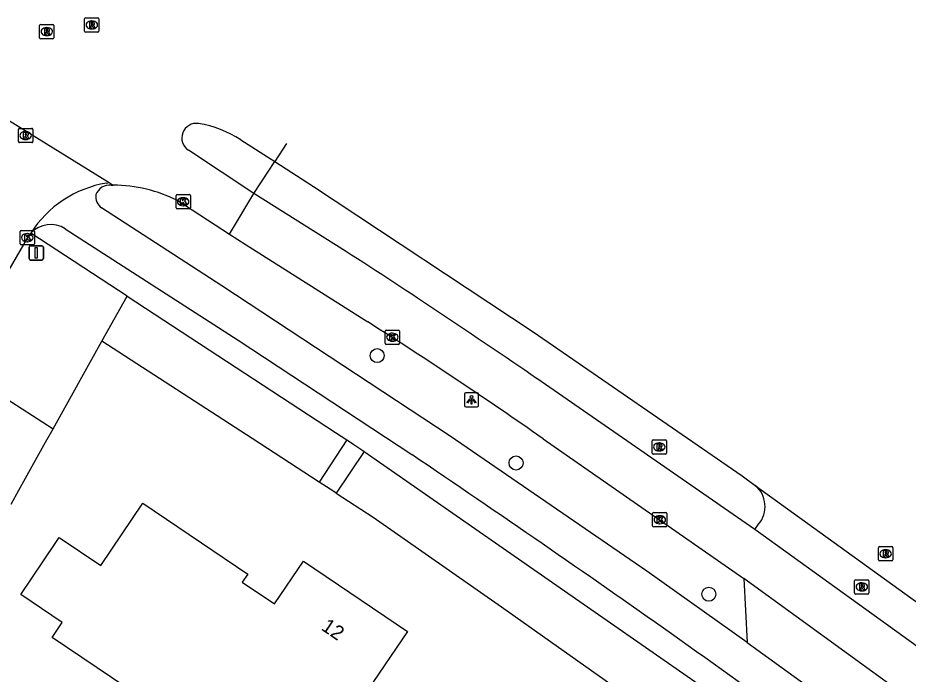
# Model space of a CAD drawing. Extents: x 162417 to 163721, y 384268 to 385416.
# Drawn here: x 163318.6 to 163380.7, y 385264.2 to 385310.1 of the extents above; entities that cross this region are included whole.
import ezdxf

# ---------------------------------------------------------------- set-up
doc = ezdxf.new("R2010")
doc.units = 0
for name, color, linetype in [('IMGEO_Boom', 7, 'Continuous'), ('IMGEO_Fietspad_open', 7, 'Continuous'), ('IMGEO_Groenvoorziening', 7, 'Continuous'), ('IMGEO_Kolk', 7, 'Continuous'), ('IMGEO_Lichtpunt', 7, 'Continuous'), ('IMGEO_Pand', 7, 'Continuous'), ('IMGEO_Pand_nummerreeks', 7, 'Continuous'), ('IMGEO_Rijbaan_lokaal_gesloten', 7, 'Continuous'), ('IMGEO_Rijbaan_lokaal_open', 7, 'Continuous'), ('IMGEO_Rioolput', 7, 'Continuous'), ('IMGEO_Verkeersbordpaal', 7, 'Continuous'), ('IMGEO_Verkeerseiland_open', 7, 'Continuous'), ('IMGEO_Voetpad_open', 7, 'Continuous')]:
    doc.layers.add(name, color=color, linetype=linetype)

msp = doc.modelspace()

# ---------------------------------------------------------------- linework, layer by layer
at = {"layer": 'IMGEO_Boom'}
for centre in [(163343.654, 385286.487), (163353.346, 385278.992), (163366.805, 385269.826)]:
    msp.add_circle(centre, 0.489, dxfattribs=at)
at = {"layer": 'IMGEO_Fietspad_open'}
for points in [[(163325.09, 385298.395), (163325.231, 385298.398)], [(163369.473, 385266.465), (163362.469, 385271.428), (163348.752, 385280.87), (163332.814, 385291.372), (163324.416, 385296.802)], [(163321.891, 385295.337), (163333.954, 385287.563), (163346.064, 385279.579)]]:
    msp.add_lwpolyline(points, dxfattribs=at)
for centre, radius, start, end in [((163324.984, 385297.381), 1.019, 84.02553, 159.98523), ((163324.992, 385297.59), 0.976, 171.73877, 233.85123), ((163320.862, 385293.74), 1.9, 57.21362, 136.85534), ((162716.032, 384347.27), 1125.229, 54.827978, 55.950099), ((162656.779, 384273.824), 1219.413, 53.466396, 54.540062)]:
    msp.add_arc(centre, radius, start, end, dxfattribs=at)
at = {"layer": 'IMGEO_Groenvoorziening'}
for points in [[(163324.446, 385287.5), (163326.196, 385290.64)], [(163321.031, 385281.372), (163324.446, 385287.5)], [(163339.615, 385277.646), (163334.92, 385280.696), (163324.446, 385287.5)], [(163340.788, 385276.883), (163343.382, 385275.198), (163352.341, 385268.952), (163364.896, 385260.067), (163365.121, 385259.908)]]:
    msp.add_lwpolyline(points, dxfattribs=at)
at = {"layer": 'IMGEO_Kolk'}
for p, q in [((163329.694, 385297.738), (163330.546, 385297.738)), ((163329.619, 385296.812), (163329.619, 385297.664)), ((163330.107, 385297.518), (163330.132, 385297.518)), ((163330.62, 385297.664), (163330.62, 385296.812)), ((163330.546, 385296.738), (163329.694, 385296.738)), ((163330.13, 385296.958), (163330.105, 385296.958)), ((163318.81, 385295.226), (163319.662, 385295.226)), ((163318.735, 385294.3), (163318.735, 385295.152)), ((163319.223, 385295.006), (163319.248, 385295.006)), ((163319.736, 385295.152), (163319.736, 385294.3)), ((163319.662, 385294.226), (163318.81, 385294.226)), ((163319.246, 385294.446), (163319.221, 385294.446)), ((163344.215, 385287.35), (163344.215, 385288.202)), ((163344.29, 385288.276), (163345.142, 385288.276)), ((163344.703, 385288.056), (163344.728, 385288.056)), ((163345.216, 385288.202), (163345.216, 385287.35)), ((163345.142, 385287.276), (163344.29, 385287.276)), ((163344.726, 385287.496), (163344.701, 385287.496)), ((163362.881, 385274.606), (163362.881, 385275.458)), ((163362.956, 385275.532), (163363.808, 385275.532)), ((163363.369, 385275.312), (163363.394, 385275.312)), ((163363.882, 385275.458), (163363.882, 385274.606)), ((163363.392, 385274.752), (163363.367, 385274.752)), ((163363.808, 385274.532), (163362.956, 385274.532))]:
    msp.add_line(p, q, dxfattribs=at)
for points in [[(163329.694, 385297.738), (163330.546, 385297.738)], [(163329.619, 385296.812), (163329.619, 385297.664)], [(163329.94, 385297.438), (163330.063, 385297.438), (163330.063, 385297.287), (163330.193, 385297.438), (163330.357, 385297.438), (163330.211, 385297.287), (163330.364, 385297.038), (163330.212, 385297.038), (163330.127, 385297.202), (163330.063, 385297.135), (163330.063, 385297.038), (163329.94, 385297.038), (163329.94, 385297.438)], [(163330.62, 385297.664), (163330.62, 385296.812)], [(163330.546, 385296.738), (163329.694, 385296.738)], [(163318.81, 385295.226), (163319.662, 385295.226)], [(163318.735, 385294.3), (163318.735, 385295.152)], [(163319.056, 385294.926), (163319.179, 385294.926), (163319.179, 385294.775), (163319.309, 385294.926), (163319.473, 385294.926), (163319.327, 385294.775), (163319.48, 385294.526), (163319.328, 385294.526), (163319.243, 385294.69), (163319.179, 385294.623), (163319.179, 385294.526), (163319.056, 385294.526), (163319.056, 385294.926)], [(163319.736, 385295.152), (163319.736, 385294.3)], [(163319.662, 385294.226), (163318.81, 385294.226)], [(163344.215, 385287.35), (163344.215, 385288.202)], [(163344.29, 385288.276), (163345.142, 385288.276)], [(163344.536, 385287.976), (163344.659, 385287.976), (163344.659, 385287.825), (163344.789, 385287.976), (163344.953, 385287.976), (163344.807, 385287.825), (163344.96, 385287.576), (163344.808, 385287.576), (163344.723, 385287.74), (163344.659, 385287.673), (163344.659, 385287.576), (163344.536, 385287.576), (163344.536, 385287.976)], [(163345.216, 385288.202), (163345.216, 385287.35)], [(163345.142, 385287.276), (163344.29, 385287.276)], [(163362.881, 385274.606), (163362.881, 385275.458)], [(163362.956, 385275.532), (163363.808, 385275.532)], [(163363.882, 385275.458), (163363.882, 385274.606)], [(163363.202, 385275.232), (163363.325, 385275.232), (163363.325, 385275.081), (163363.455, 385275.232), (163363.619, 385275.232), (163363.473, 385275.081), (163363.626, 385274.832), (163363.474, 385274.832), (163363.389, 385274.996), (163363.325, 385274.929), (163363.325, 385274.832), (163363.202, 385274.832), (163363.202, 385275.232)], [(163363.808, 385274.532), (163362.956, 385274.532)]]:
    msp.add_lwpolyline(points, dxfattribs=at)
for centre, start, end in [((163329.696, 385297.662), 91.55205, 178.44795), ((163329.696, 385297.662), 91.55205, 178.44795), ((163330.544, 385297.662), 1.55205, 88.44795), ((163330.544, 385297.662), 1.55205, 88.44795), ((163329.696, 385296.814), 181.55205, 268.44795), ((163329.696, 385296.814), 181.55205, 268.44795), ((163330.544, 385296.814), 271.55205, 358.44795), ((163330.544, 385296.814), 271.55205, 358.44795), ((163318.812, 385295.15), 91.55205, 178.44795), ((163318.812, 385295.15), 91.55205, 178.44795), ((163319.66, 385295.15), 1.55205, 88.44795), ((163319.66, 385295.15), 1.55205, 88.44795), ((163318.812, 385294.302), 181.55205, 268.44795), ((163318.812, 385294.302), 181.55205, 268.44795), ((163319.66, 385294.302), 271.55205, 358.44795), ((163319.66, 385294.302), 271.55205, 358.44795), ((163344.292, 385288.2), 91.55205, 178.44795), ((163344.292, 385288.2), 91.55205, 178.44795), ((163345.14, 385288.2), 1.55205, 88.44795), ((163345.14, 385288.2), 1.55205, 88.44795), ((163344.292, 385287.352), 181.55205, 268.44795), ((163344.292, 385287.352), 181.55205, 268.44795), ((163345.14, 385287.352), 271.55205, 358.44795), ((163345.14, 385287.352), 271.55205, 358.44795), ((163362.958, 385275.456), 91.55205, 178.44795), ((163362.958, 385275.456), 91.55205, 178.44795), ((163363.806, 385275.456), 1.55205, 88.44795), ((163363.806, 385275.456), 1.55205, 88.44795), ((163362.958, 385274.608), 181.55205, 268.44795), ((163362.958, 385274.608), 181.55205, 268.44795), ((163363.806, 385274.608), 271.55205, 358.44795), ((163363.806, 385274.608), 271.55205, 358.44795)]:
    msp.add_arc(centre, 0.0765, start, end, dxfattribs=at)
for centre, major_axis, ratio, start_param, end_param in [((163330.106, 385297.238), (-0.387, 0.002), 0.722429, 4.712389, 7.853982), ((163330.131, 385297.238), (-0.39, 0.002), 0.717154, 1.570796, 4.712389), ((163319.222, 385294.726), (-0.387, 0.002), 0.722429, 4.712389, 7.853982), ((163319.247, 385294.726), (-0.39, 0.002), 0.717154, 1.570796, 4.712389), ((163344.702, 385287.776), (-0.387, 0.002), 0.722429, 4.712389, 7.853982), ((163344.727, 385287.776), (-0.39, 0.002), 0.717154, 1.570796, 4.712389), ((163363.368, 385275.032), (-0.387, 0.002), 0.722429, 4.712389, 7.853982), ((163363.393, 385275.032), (-0.39, 0.002), 0.717154, 1.570796, 4.712389)]:
    msp.add_ellipse(centre, major_axis=major_axis, ratio=ratio, start_param=start_param, end_param=end_param, dxfattribs=at)
at = {"layer": 'IMGEO_Lichtpunt'}
for p, q in [((163349.741, 385283.806), (163349.741, 385282.999)), ((163349.741, 385283.806), (163349.741, 385282.999)), ((163350.643, 385283.901), (163349.835, 385283.901)), ((163350.643, 385283.901), (163349.835, 385283.901)), ((163350.737, 385282.999), (163350.737, 385283.806)), ((163350.737, 385282.999), (163350.737, 385283.806)), ((163349.835, 385282.905), (163350.643, 385282.905)), ((163349.835, 385282.905), (163350.643, 385282.905))]:
    msp.add_line(p, q, dxfattribs=at)
for points in [[(163350.115, 385283.47), (163350.154, 385283.442), (163349.966, 385283.18), (163349.928, 385283.207), (163350.115, 385283.47)], [(163350.217, 385283.422), (163350.264, 385283.422), (163350.264, 385283.1), (163350.217, 385283.1), (163350.217, 385283.422)], [(163350.327, 385283.442), (163350.365, 385283.469), (163350.552, 385283.207), (163350.513, 385283.179), (163350.327, 385283.442)]]:
    msp.add_lwpolyline(points, dxfattribs=at)
msp.add_circle((163350.24, 385283.604), 0.0994, dxfattribs=at)
for centre, start, end in [((163349.835, 385283.806), 90, 180), ((163349.835, 385283.806), 90, 180), ((163350.643, 385283.806), 0, 90), ((163350.643, 385283.806), 0, 90), ((163349.835, 385282.999), 180, 270), ((163349.835, 385282.999), 180, 270), ((163350.643, 385282.999), 270, 0), ((163350.643, 385282.999), 270, 360)]:
    msp.add_arc(centre, 0.0946, start, end, dxfattribs=at)
at = {"layer": 'IMGEO_Pand'}
msp.add_lwpolyline([(163333.604, 385258.256), (163325.102, 385264.011), (163320.961, 385266.813), (163321.668, 385267.857), (163318.778, 385269.814), (163321.188, 385273.375), (163321.469, 385273.79), (163324.36, 385271.835), (163327.301, 385276.18), (163334.624, 385271.224), (163334.244, 385270.663), (163336.483, 385269.148), (163338.509, 385272.142), (163345.762, 385267.233), (163342.96, 385263.093), (163339.489, 385257.964), (163335.316, 385260.787), (163333.604, 385258.256)], dxfattribs=at)
at = {"layer": 'IMGEO_Rijbaan_lokaal_gesloten'}
for points in [[(163314.472, 385305.041), (163324.953, 385298.569)], [(163334.138, 385301.561), (163336.513, 385300.037)], [(163335.056, 385297.812), (163330.496, 385300.831)], [(163337.326, 385301.29), (163336.513, 385300.037)], [(163336.513, 385300.037), (163339.219, 385298.301), (163354.535, 385288.145), (163369.124, 385278.089), (163370.04, 385277.432)], [(163324.761, 385298.538), (163324.953, 385298.569)], [(163324.953, 385298.569), (163325.231, 385298.398)], [(163333.344, 385294.978), (163335.056, 385297.812)], [(163341.455, 385293.785), (163335.056, 385297.812)], [(163329.736, 385297.312), (163333.344, 385294.978)], [(163319.219, 385294.694), (163317.937, 385292.488), (163314.257, 385285.753)], [(163333.344, 385294.978), (163334.52, 385294.218), (163343.003, 385288.838)], [(163370.017, 385274.359), (163354.788, 385284.898)], [(163355.253, 385280.673), (163369.255, 385270.916)], [(163370.04, 385277.432), (163385.991, 385265.908)], [(163382.918, 385265.037), (163370.017, 385274.359)], [(163380.201, 385262.972), (163369.255, 385270.916)]]:
    msp.add_lwpolyline(points, dxfattribs=at)
for centre, radius, start, end in [((163331.036, 385301.692), 1.016, 81.10325, 237.91265), ((163329.859, 385294.846), 7.962, 57.49189, 80.35488), ((163326.052, 385290.847), 7.798, 99.52938, 147.48471), ((163325.135, 385288.113), 10.285, 63.42706, 89.46605), ((163320.876, 385293.728), 1.918, 136.87781, 149.75531), ((163005.85, 384775.839), 617.17, 55.571096, 57.058686), ((163173.986, 385021.989), 315.872, 54.98003, 57.65063)]:
    msp.add_arc(centre, radius, start, end, dxfattribs=at)
at = {"layer": 'IMGEO_Rijbaan_lokaal_open'}
for points in [[(163370.017, 385274.359), (163370.274, 385274.711)], [(163369.255, 385270.916), (163369.473, 385266.465)], [(163369.473, 385266.465), (163375.367, 385262.207)]]:
    msp.add_lwpolyline(points, dxfattribs=at)
msp.add_arc((163368.795, 385275.954), 1.932, 319.95336, 49.87708, dxfattribs=at)
at = {"layer": 'IMGEO_Rioolput'}
for p, q in [((163320.095, 385308.688), (163320.095, 385309.54)), ((163320.17, 385309.614), (163321.022, 385309.614)), ((163321.096, 385309.54), (163321.096, 385308.688)), ((163323.237, 385309.152), (163323.237, 385310.004)), ((163323.312, 385310.078), (163324.164, 385310.078)), ((163323.725, 385309.858), (163323.75, 385309.858)), ((163324.238, 385310.004), (163324.238, 385309.152)), ((163320.583, 385309.394), (163320.608, 385309.394)), ((163324.164, 385309.078), (163323.312, 385309.078)), ((163323.748, 385309.298), (163323.723, 385309.298)), ((163321.022, 385308.614), (163320.17, 385308.614)), ((163320.606, 385308.834), (163320.581, 385308.834)), ((163318.617, 385301.434), (163318.617, 385302.286)), ((163318.692, 385302.36), (163319.544, 385302.36)), ((163319.105, 385302.14), (163319.13, 385302.14)), ((163319.618, 385302.286), (163319.618, 385301.434)), ((163319.128, 385301.58), (163319.103, 385301.58)), ((163319.544, 385301.36), (163318.692, 385301.36)), ((163362.845, 385279.686), (163362.845, 385280.538)), ((163362.92, 385280.612), (163363.772, 385280.612)), ((163363.333, 385280.392), (163363.358, 385280.392)), ((163363.846, 385280.538), (163363.846, 385279.686)), ((163363.356, 385279.832), (163363.331, 385279.832)), ((163363.772, 385279.612), (163362.92, 385279.612)), ((163378.644, 385272.227), (163378.644, 385273.079)), ((163378.719, 385273.153), (163379.571, 385273.153)), ((163379.132, 385272.933), (163379.157, 385272.933)), ((163379.645, 385273.079), (163379.645, 385272.227)), ((163379.155, 385272.373), (163379.13, 385272.373)), ((163379.571, 385272.153), (163378.719, 385272.153)), ((163376.979, 385269.917), (163376.979, 385270.769)), ((163377.054, 385270.843), (163377.906, 385270.843)), ((163377.467, 385270.623), (163377.492, 385270.623)), ((163377.98, 385270.769), (163377.98, 385269.917)), ((163377.906, 385269.843), (163377.054, 385269.843)), ((163377.49, 385270.063), (163377.465, 385270.063))]:
    msp.add_line(p, q, dxfattribs=at)
for points in [[(163320.095, 385308.688), (163320.095, 385309.54)], [(163320.17, 385309.614), (163321.022, 385309.614)], [(163321.096, 385309.54), (163321.096, 385308.688)], [(163323.237, 385309.152), (163323.237, 385310.004)], [(163323.312, 385310.078), (163324.164, 385310.078)], [(163323.826, 385309.776), (163323.574, 385309.778), (163323.574, 385309.378)], [(163323.574, 385309.378), (163323.698, 385309.378), (163323.698, 385309.54), (163323.709, 385309.54)], [(163323.752, 385309.697), (163323.698, 385309.697), (163323.698, 385309.616)], [(163323.698, 385309.616), (163323.75, 385309.616)], [(163323.756, 385309.511), (163323.827, 385309.378), (163323.967, 385309.378), (163323.902, 385309.504)], [(163324.238, 385310.004), (163324.238, 385309.152)], [(163320.684, 385309.312), (163320.432, 385309.314), (163320.432, 385308.914)], [(163320.432, 385308.914), (163320.556, 385308.914), (163320.556, 385309.076), (163320.567, 385309.076)], [(163320.61, 385309.233), (163320.556, 385309.233), (163320.556, 385309.152)], [(163320.556, 385309.152), (163320.608, 385309.152)], [(163320.614, 385309.047), (163320.685, 385308.914), (163320.825, 385308.914), (163320.76, 385309.04)], [(163324.164, 385309.078), (163323.312, 385309.078)], [(163321.022, 385308.614), (163320.17, 385308.614)], [(163318.617, 385301.434), (163318.617, 385302.286)], [(163318.692, 385302.36), (163319.544, 385302.36)], [(163319.206, 385302.058), (163318.954, 385302.06), (163318.954, 385301.66)], [(163319.618, 385302.286), (163319.618, 385301.434)], [(163318.954, 385301.66), (163319.078, 385301.66), (163319.078, 385301.822), (163319.089, 385301.822)], [(163319.132, 385301.979), (163319.078, 385301.979), (163319.078, 385301.898)], [(163319.078, 385301.898), (163319.13, 385301.898)], [(163319.136, 385301.793), (163319.207, 385301.66), (163319.347, 385301.66), (163319.282, 385301.786)], [(163319.544, 385301.36), (163318.692, 385301.36)], [(163362.845, 385279.686), (163362.845, 385280.538)], [(163362.92, 385280.612), (163363.772, 385280.612)], [(163363.434, 385280.31), (163363.182, 385280.312), (163363.182, 385279.912)], [(163363.846, 385280.538), (163363.846, 385279.686)], [(163363.182, 385279.912), (163363.306, 385279.912), (163363.306, 385280.074), (163363.317, 385280.074)], [(163363.36, 385280.231), (163363.306, 385280.231), (163363.306, 385280.15)], [(163363.306, 385280.15), (163363.358, 385280.15)], [(163363.364, 385280.045), (163363.435, 385279.912), (163363.575, 385279.912), (163363.51, 385280.038)], [(163363.772, 385279.612), (163362.92, 385279.612)], [(163378.644, 385272.227), (163378.644, 385273.079)], [(163378.719, 385273.153), (163379.571, 385273.153)], [(163379.233, 385272.851), (163378.981, 385272.853), (163378.981, 385272.453)], [(163379.645, 385273.079), (163379.645, 385272.227)], [(163378.981, 385272.453), (163379.105, 385272.453), (163379.105, 385272.615), (163379.116, 385272.615)], [(163379.159, 385272.772), (163379.105, 385272.772), (163379.105, 385272.691)], [(163379.105, 385272.691), (163379.157, 385272.691)], [(163379.163, 385272.586), (163379.234, 385272.453), (163379.374, 385272.453), (163379.309, 385272.579)], [(163379.571, 385272.153), (163378.719, 385272.153)], [(163376.979, 385269.917), (163376.979, 385270.769)], [(163377.054, 385270.843), (163377.906, 385270.843)], [(163377.568, 385270.541), (163377.316, 385270.543), (163377.316, 385270.143)], [(163377.494, 385270.462), (163377.44, 385270.462), (163377.44, 385270.381)], [(163377.44, 385270.381), (163377.492, 385270.381)], [(163377.98, 385270.769), (163377.98, 385269.917)], [(163377.906, 385269.843), (163377.054, 385269.843)], [(163377.316, 385270.143), (163377.44, 385270.143), (163377.44, 385270.305), (163377.451, 385270.305)], [(163377.498, 385270.276), (163377.569, 385270.143), (163377.709, 385270.143), (163377.644, 385270.269)]]:
    msp.add_lwpolyline(points, dxfattribs=at)
for centre, radius, start, end in [((163320.172, 385309.538), 0.0765, 91.55205, 178.44795), ((163320.172, 385309.538), 0.0765, 91.55205, 178.44795), ((163321.02, 385309.538), 0.0765, 1.55205, 88.44795), ((163321.02, 385309.538), 0.0765, 1.55205, 88.44795), ((163323.314, 385310.002), 0.0765, 91.55205, 178.44795), ((163323.314, 385310.002), 0.0765, 91.55205, 178.44795), ((163323.708, 385309.487), 0.0533, 26.02933, 88.69889), ((163323.734, 385309.805), 0.19, 274.7715, 282.96867), ((163323.758, 385309.601), 0.0964, 77.00612, 93.18647), ((163323.772, 385309.658), 0.0378, 276.66336, 79.67722), ((163323.825, 385309.666), 0.109, 350.36119, 89.41601), ((163323.823, 385309.666), 0.112, 277.58423, 350.98172), ((163323.807, 385309.451), 0.108, 29.51342, 73.79051), ((163324.162, 385310.002), 0.0765, 1.55205, 88.44795), ((163324.162, 385310.002), 0.0765, 1.55205, 88.44795), ((163320.566, 385309.023), 0.0533, 26.02933, 88.69889), ((163320.592, 385309.341), 0.19, 274.7715, 282.96867), ((163320.616, 385309.137), 0.0964, 77.00612, 93.18647), ((163320.63, 385309.194), 0.0378, 276.66336, 79.67722), ((163320.683, 385309.202), 0.109, 350.36119, 89.41601), ((163320.681, 385309.202), 0.112, 277.58423, 350.98172), ((163320.665, 385308.987), 0.108, 29.51342, 73.79051), ((163323.314, 385309.154), 0.0765, 181.55205, 268.44795), ((163323.314, 385309.154), 0.0765, 181.55205, 268.44795), ((163324.162, 385309.154), 0.0765, 271.55205, 358.44795), ((163324.162, 385309.154), 0.0765, 271.55205, 358.44795), ((163320.172, 385308.69), 0.0765, 181.55205, 268.44795), ((163320.172, 385308.69), 0.0765, 181.55205, 268.44795), ((163321.02, 385308.69), 0.0765, 271.55205, 358.44795), ((163321.02, 385308.69), 0.0765, 271.55205, 358.44795), ((163318.694, 385302.284), 0.0765, 91.55205, 178.44795), ((163318.694, 385302.284), 0.0765, 91.55205, 178.44795), ((163319.205, 385301.948), 0.109, 350.36119, 89.41601), ((163319.542, 385302.284), 0.0765, 1.55205, 88.44795), ((163319.542, 385302.284), 0.0765, 1.55205, 88.44795), ((163318.694, 385301.436), 0.0765, 181.55205, 268.44795), ((163318.694, 385301.436), 0.0765, 181.55205, 268.44795), ((163319.088, 385301.769), 0.0533, 26.02933, 88.69889), ((163319.114, 385302.087), 0.19, 274.7715, 282.96867), ((163319.138, 385301.883), 0.0964, 77.00612, 93.18647), ((163319.152, 385301.94), 0.0378, 276.66336, 79.67722), ((163319.203, 385301.948), 0.112, 277.58423, 350.98172), ((163319.187, 385301.733), 0.108, 29.51342, 73.79051), ((163319.542, 385301.436), 0.0765, 271.55205, 358.44795), ((163319.542, 385301.436), 0.0765, 271.55205, 358.44795), ((163362.922, 385280.536), 0.0765, 91.55205, 178.44795), ((163362.922, 385280.536), 0.0765, 91.55205, 178.44795), ((163363.433, 385280.2), 0.109, 350.36119, 89.41601), ((163363.77, 385280.536), 0.0765, 1.55205, 88.44795), ((163363.77, 385280.536), 0.0765, 1.55205, 88.44795), ((163362.922, 385279.688), 0.0765, 181.55205, 268.44795), ((163362.922, 385279.688), 0.0765, 181.55205, 268.44795), ((163363.316, 385280.021), 0.0533, 26.02933, 88.69889), ((163363.342, 385280.339), 0.19, 274.7715, 282.96867), ((163363.366, 385280.135), 0.0964, 77.00612, 93.18647), ((163363.38, 385280.192), 0.0378, 276.66336, 79.67722), ((163363.431, 385280.2), 0.112, 277.58423, 350.98172), ((163363.415, 385279.985), 0.108, 29.51342, 73.79051), ((163363.77, 385279.688), 0.0765, 271.55205, 358.44795), ((163363.77, 385279.688), 0.0765, 271.55205, 358.44795), ((163378.721, 385273.077), 0.0765, 91.55205, 178.44795), ((163378.721, 385273.077), 0.0765, 91.55205, 178.44795), ((163379.232, 385272.741), 0.109, 350.36119, 89.41601), ((163379.569, 385273.077), 0.0765, 1.55205, 88.44795), ((163379.569, 385273.077), 0.0765, 1.55205, 88.44795), ((163378.721, 385272.229), 0.0765, 181.55205, 268.44795), ((163378.721, 385272.229), 0.0765, 181.55205, 268.44795), ((163379.115, 385272.562), 0.0533, 26.02933, 88.69889), ((163379.141, 385272.88), 0.19, 274.7715, 282.96867), ((163379.165, 385272.676), 0.0964, 77.00612, 93.18647), ((163379.179, 385272.733), 0.0378, 276.66336, 79.67722), ((163379.23, 385272.741), 0.112, 277.58423, 350.98172), ((163379.214, 385272.526), 0.108, 29.51342, 73.79051), ((163379.569, 385272.229), 0.0765, 271.55205, 358.44795), ((163379.569, 385272.229), 0.0765, 271.55205, 358.44795), ((163377.056, 385270.767), 0.0765, 91.55205, 178.44795), ((163377.056, 385270.767), 0.0765, 91.55205, 178.44795), ((163377.476, 385270.57), 0.19, 274.7715, 282.96867), ((163377.5, 385270.366), 0.0964, 77.00612, 93.18647), ((163377.514, 385270.423), 0.0378, 276.66336, 79.67722), ((163377.567, 385270.431), 0.109, 350.36119, 89.41601), ((163377.565, 385270.431), 0.112, 277.58423, 350.98172), ((163377.904, 385270.767), 0.0765, 1.55205, 88.44795), ((163377.904, 385270.767), 0.0765, 1.55205, 88.44795), ((163377.056, 385269.919), 0.0765, 181.55205, 268.44795), ((163377.056, 385269.919), 0.0765, 181.55205, 268.44795), ((163377.45, 385270.252), 0.0533, 26.02933, 88.69889), ((163377.549, 385270.216), 0.108, 29.51342, 73.79051), ((163377.904, 385269.919), 0.0765, 271.55205, 358.44795), ((163377.904, 385269.919), 0.0765, 271.55205, 358.44795)]:
    msp.add_arc(centre, radius, start, end, dxfattribs=at)
for centre, major_axis, ratio, start_param, end_param in [((163323.724, 385309.578), (-0.387, 0.002), 0.722429, 4.712389, 7.853982), ((163323.749, 385309.578), (-0.39, 0.002), 0.717154, 1.570796, 4.712389), ((163320.582, 385309.114), (-0.387, 0.002), 0.722429, 4.712389, 7.853982), ((163320.607, 385309.114), (-0.39, 0.002), 0.717154, 1.570796, 4.712389), ((163319.104, 385301.86), (-0.387, 0.002), 0.722429, 4.712389, 7.853982), ((163319.129, 385301.86), (-0.39, 0.002), 0.717154, 1.570796, 4.712389), ((163363.332, 385280.112), (-0.387, 0.002), 0.722429, 4.712389, 7.853982), ((163363.357, 385280.112), (-0.39, 0.002), 0.717154, 1.570796, 4.712389), ((163379.131, 385272.653), (-0.387, 0.002), 0.722429, 4.712389, 7.853982), ((163379.156, 385272.653), (-0.39, 0.002), 0.717154, 1.570796, 4.712389), ((163377.466, 385270.343), (-0.387, 0.002), 0.722429, 4.712389, 7.853982), ((163377.491, 385270.343), (-0.39, 0.002), 0.717154, 1.570796, 4.712389)]:
    msp.add_ellipse(centre, major_axis=major_axis, ratio=ratio, start_param=start_param, end_param=end_param, dxfattribs=at)
at = {"layer": 'IMGEO_Verkeersbordpaal'}
for p, q in [((163319.367, 385293.262), (163319.367, 385294.062)), ((163319.367, 385294.062), (163319.367, 385293.262)), ((163319.467, 385294.162), (163320.257, 385294.162)), ((163320.257, 385294.162), (163319.467, 385294.162)), ((163320.357, 385294.062), (163320.357, 385293.262)), ((163320.357, 385293.262), (163320.357, 385294.062)), ((163320.257, 385293.162), (163319.467, 385293.162)), ((163319.467, 385293.162), (163320.257, 385293.162))]:
    msp.add_line(p, q, dxfattribs=at)
msp.add_lwpolyline([(163319.787, 385294.037), (163319.937, 385294.037), (163319.937, 385293.287), (163319.787, 385293.287), (163319.787, 385294.037)], dxfattribs=at)
for centre, start, end in [((163319.467, 385294.062), 90, 180), ((163319.467, 385294.062), 90, 180), ((163320.257, 385294.062), 0, 90), ((163320.257, 385294.062), 360, 90), ((163319.467, 385293.262), 180, 270), ((163319.467, 385293.262), 180, 270), ((163320.257, 385293.262), 270, 0), ((163320.257, 385293.262), 270, 0)]:
    msp.add_arc(centre, 0.1, start, end, dxfattribs=at)
at = {"layer": 'IMGEO_Verkeerseiland_open'}
msp.add_lwpolyline([(163335.056, 385297.812), (163336.513, 385300.037)], dxfattribs=at)
at = {"layer": 'IMGEO_Voetpad_open'}
for points in [[(163326.196, 385290.64), (163319.476, 385295.039)], [(163326.196, 385290.64), (163340.737, 385281.127), (163341.545, 385280.598)], [(163314.257, 385285.753), (163315.967, 385284.647), (163321.031, 385281.372)], [(163318.117, 385276.112), (163318.656, 385277.086), (163320.515, 385280.446), (163321.031, 385281.372)], [(163341.545, 385280.598), (163339.615, 385277.646)], [(163341.545, 385280.598), (163341.574, 385280.579), (163342.019, 385280.288), (163342.574, 385279.916), (163342.746, 385279.801)], [(163342.746, 385279.801), (163340.788, 385276.883)], [(163342.746, 385279.801), (163367.73, 385262.409)], [(163340.788, 385276.883), (163340.621, 385276.992), (163339.615, 385277.646)]]:
    msp.add_lwpolyline(points, dxfattribs=at)

# ---------------------------------------------------------------- texts
at = {"layer": 'IMGEO_Pand_nummerreeks'}
msp.add_text('12', height=1, rotation=325.90894, dxfattribs=at).set_placement((163339.686, 385267.385))

doc.saveas('drawing.dxf')
